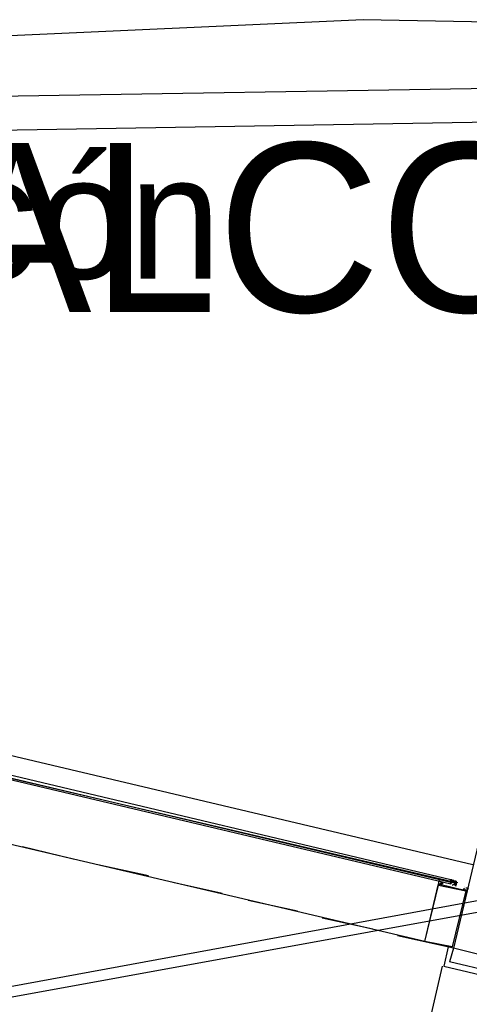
# Model space of a CAD drawing. Header units: feet. Extents: x -79 to 198, y -22 to 181.
# Tile 258 of 318: x 86.89 to 91.27, y 150.3 to 159.89. Entities that reach past the tile are written whole.
import ezdxf
from ezdxf.enums import TextEntityAlignment as Align

# ---------------------------------------------------------------- set-up
doc = ezdxf.new("R2010")
doc.units = ezdxf.units.FT
for name, color, linetype in [('A-AREA-UNIDAD', 30, 'CONTINUOUS'), ('A-LINEA', 7, 'CONTINUOUS'), ('A-NOMBRE-ESPACIO', 2, 'CONTINUOUS'), ('A-TEXTO-PDF', 3, 'CONTINUOUS')]:
    doc.layers.add(name, color=color, linetype=linetype)

msp = doc.modelspace()

# ---------------------------------------------------------------- linework, layer by layer
at = {"layer": 'A-AREA-UNIDAD'}
msp.add_lwpolyline([(85.28, 129.1733), (88.512, 142.8089), (89.568, 142.8089), (95.488, 141.3689), (97.728, 141.1378), (98.528, 144.4089), (98.48, 145.6533), (98.752, 147.2889), (98.96, 147.6622), (99.28, 147.6622), (99.44, 148.2489), (99.968, 148.2489), (99.84, 148.3733), (100.512, 151.2178), (100.672, 151.3778), (101.28, 151.2533), (101.28, 152.1778), (102.848, 158.6489), (102.56, 158.7022), (102.528, 159.4133), (96.928, 159.7689), (90.24, 159.8933), (85.152, 159.6622), (78.432, 159.0222)], dxfattribs=at)
at = {"layer": 'A-LINEA'}
for p, q in [((102.3739, 159.4025), (78.6604, 159.0137)), ((102.3354, 159.0714), (78.7097, 158.6841)), ((118.2654, 156.262), (36.6895, 141.2395)), ((118.2654, 156.262), (36.6895, 141.2395)), ((118.6048, 156.158), (36.6897, 141.24)), ((118.6048, 156.158), (36.6897, 141.24)), ((91.3067, 151.6578), (77.5733, 154.8978)), ((91.7733, 153.6044), (91.12, 150.8444)), ((90.84, 150.9111), (86.68, 151.8844)), ((87.4133, 151.7111), (86.92, 151.8311)), ((88.1467, 151.5511), (87.6533, 151.6578)), ((91.1067, 151.5111), (91.0933, 151.5111)), ((91.0933, 151.5111), (91.1067, 151.5111)), ((91.1067, 151.5111), (91.1067, 151.5111)), ((91.1067, 151.5111), (91.1067, 151.5111)), ((91.1067, 151.5111), (91.1067, 151.5111)), ((91.1067, 151.5111), (91.1067, 151.5111)), ((91.1067, 151.5111), (91.1067, 151.5111)), ((91.1067, 151.5111), (91.1067, 151.5111)), ((91.1067, 151.5111), (91.1067, 151.5111)), ((88.8667, 151.3778), (88.3867, 151.4844)), ((91, 151.4978), (91, 151.4978)), ((91.0933, 151.4978), (91.0933, 151.4978)), ((91.0933, 151.4978), (91.0933, 151.4978)), ((91.1067, 151.4978), (91.0933, 151.4978)), ((91.1067, 151.4978), (91.0933, 151.4978)), ((91.0933, 151.4978), (91.0933, 151.4978)), ((91.0933, 151.4978), (91.0933, 151.4978)), ((91.0933, 151.4978), (91.0933, 151.4978)), ((91.0933, 151.4978), (91.0933, 151.4978)), ((91.0933, 151.4844), (91.0933, 151.4844)), ((91.0933, 151.4844), (91.0933, 151.4844)), ((91.0933, 151.4844), (91.0933, 151.4844)), ((91.0933, 151.4844), (91.0933, 151.4844)), ((91.0933, 151.4844), (91.0933, 151.4844)), ((91.0933, 151.4844), (91.0933, 151.4844)), ((91.0933, 151.4844), (91.0933, 151.4844)), ((91.0933, 151.4844), (91.0933, 151.4844)), ((91.0933, 151.4844), (91.0933, 151.4844)), ((91.0933, 151.4844), (91.0933, 151.4844)), ((91.0933, 151.4844), (91.0933, 151.4711)), ((91.0933, 151.4844), (91.0933, 151.4844)), ((91.0933, 151.4844), (91.0933, 151.4844)), ((91.0933, 151.4844), (91.0933, 151.4844)), ((91.0933, 151.4844), (91.0933, 151.4844)), ((91.0933, 151.4844), (91.0933, 151.4844)), ((91.0933, 151.4844), (91.1067, 151.4844)), ((91.0933, 151.4844), (91.0933, 151.4844)), ((91.0933, 151.4844), (91.0933, 151.4844)), ((91.0933, 151.4844), (91.1067, 151.4844)), ((91.0933, 151.4844), (91.1067, 151.4844)), ((91.0933, 151.4711), (91.0933, 151.4711)), ((91.0933, 151.4711), (91.0933, 151.4711)), ((91.0933, 151.4711), (91.0933, 151.4711)), ((91.0933, 151.4711), (91.0933, 151.4711)), ((91.0933, 151.4711), (91.0933, 151.4711)), ((91.0933, 151.4711), (91.0933, 151.4711)), ((91.0933, 151.4711), (91.0933, 151.4711)), ((91.0933, 151.4711), (91.0933, 151.4711)), ((91.0933, 151.4711), (91.0933, 151.4711)), ((91.1063, 151.4983), (91.1627, 151.485)), ((91.1067, 151.4978), (91.1067, 151.4978)), ((91.1067, 151.4844), (91.1067, 151.4978)), ((91.12, 151.4978), (91.1067, 151.4978)), ((91.1067, 151.4978), (91.1067, 151.4978)), ((91.1067, 151.4844), (91.1067, 151.4978)), ((91.1067, 151.4978), (91.1067, 151.4978)), ((91.12, 151.4978), (91.1067, 151.4978)), ((91.1067, 151.4978), (91.1067, 151.4978)), ((91.1067, 151.4978), (91.1067, 151.4978)), ((91.12, 151.4978), (91.1067, 151.4978)), ((91.1067, 151.4978), (91.1067, 151.4978)), ((91.1067, 151.4978), (91.1067, 151.4978)), ((91.1067, 151.4978), (91.1067, 151.4978)), ((91.1067, 151.4978), (91.1067, 151.4978)), ((91.1067, 151.4978), (91.1067, 151.4978)), ((91.12, 151.4978), (91.1067, 151.4978)), ((91.1067, 151.4978), (91.1067, 151.4978)), ((91.1067, 151.4978), (91.1067, 151.4978)), ((91.1067, 151.4978), (91.1067, 151.4978)), ((91.1067, 151.4978), (91.1067, 151.4844)), ((91.1067, 151.4978), (91.1067, 151.4844)), ((91.1067, 151.4978), (91.1067, 151.4978)), ((91.1067, 151.4978), (91.1067, 151.4978)), ((91.1067, 151.4978), (91.1067, 151.4978)), ((91.1067, 151.4978), (91.1067, 151.4978)), ((91.1067, 151.4978), (91.1067, 151.4978)), ((91.1067, 151.4978), (91.12, 151.4978)), ((91.1067, 151.4978), (91.12, 151.4978)), ((91.1067, 151.4978), (91.12, 151.4978)), ((91.1067, 151.4844), (91.1067, 151.4844)), ((91.1067, 151.4844), (91.1067, 151.4844)), ((91.1067, 151.4844), (91.1067, 151.4844)), ((91.1067, 151.4844), (91.1067, 151.4844)), ((91.1067, 151.4844), (91.1067, 151.4844)), ((91.1067, 151.4844), (91.1067, 151.4844)), ((91.1067, 151.4844), (91.1067, 151.4844)), ((91.12, 151.4844), (91.1067, 151.4844)), ((91.1067, 151.4844), (91.1067, 151.4844)), ((91.1067, 151.4844), (91.1067, 151.4844)), ((91.1067, 151.4844), (91.1067, 151.4844)), ((91.1067, 151.4844), (91.1067, 151.4844)), ((91.1067, 151.4844), (91.1067, 151.4844)), ((91.12, 151.4978), (91.12, 151.4978)), ((91.12, 151.4978), (91.12, 151.4978)), ((91.12, 151.4978), (91.12, 151.4978)), ((91.12, 151.4978), (91.12, 151.4978)), ((91.12, 151.4978), (91.12, 151.4978)), ((91.1333, 151.4978), (91.12, 151.4978)), ((91.12, 151.4978), (91.12, 151.4978)), ((91.12, 151.4978), (91.12, 151.4978)), ((91.12, 151.4978), (91.12, 151.4978)), ((91.12, 151.4978), (91.12, 151.4978)), ((91.12, 151.4978), (91.12, 151.4978)), ((91.12, 151.4978), (91.12, 151.4978)), ((91.12, 151.4978), (91.12, 151.4978)), ((91.12, 151.4978), (91.12, 151.4978)), ((91.12, 151.4978), (91.12, 151.4978)), ((91.12, 151.4978), (91.12, 151.4978)), ((91.12, 151.4978), (91.12, 151.4978)), ((91.12, 151.4978), (91.12, 151.4978)), ((91.12, 151.4978), (91.12, 151.4978)), ((91.12, 151.4978), (91.12, 151.4978)), ((91.12, 151.4978), (91.12, 151.4978)), ((91.12, 151.4978), (91.12, 151.4978)), ((91.12, 151.4844), (91.12, 151.4844)), ((91.12, 151.4844), (91.12, 151.4844)), ((91.1333, 151.4844), (91.12, 151.4844)), ((91.12, 151.4844), (91.12, 151.4844)), ((91.12, 151.4844), (91.12, 151.4844)), ((91.12, 151.4844), (91.12, 151.4844)), ((91.12, 151.4844), (91.12, 151.4844)), ((91.12, 151.4844), (91.12, 151.4844)), ((91.12, 151.4844), (91.12, 151.4844)), ((91.12, 151.4844), (91.12, 151.4844)), ((91.12, 151.4844), (91.12, 151.4844)), ((91.12, 151.4844), (91.12, 151.4844)), ((91.12, 151.4844), (91.12, 151.4844)), ((91.12, 151.4844), (91.12, 151.4844)), ((91.12, 151.4844), (91.12, 151.4844)), ((91.12, 151.4844), (91.12, 151.4844)), ((91.12, 151.4844), (91.12, 151.4844)), ((91.12, 151.4844), (91.12, 151.4844)), ((91.12, 151.4844), (91.12, 151.4844)), ((91.12, 151.4844), (91.12, 151.4844)), ((91.12, 151.4844), (91.12, 151.4844)), ((91.12, 151.4844), (91.12, 151.4844)), ((91.12, 151.4844), (91.12, 151.4844)), ((91.12, 151.4844), (91.12, 151.4844)), ((91.12, 151.4844), (91.12, 151.4844)), ((91.12, 151.4844), (91.12, 151.4844)), ((91.12, 151.4844), (91.12, 151.4844)), ((91.12, 151.4844), (91.12, 151.4844)), ((91.12, 151.4844), (91.12, 151.4844)), ((91.1333, 151.4978), (91.1333, 151.4978)), ((91.1333, 151.4978), (91.1333, 151.4978)), ((91.1333, 151.4978), (91.1333, 151.4978)), ((91.1333, 151.4978), (91.1333, 151.4978)), ((91.1333, 151.4978), (91.1333, 151.4978)), ((91.1333, 151.4978), (91.1333, 151.4978)), ((91.1333, 151.4978), (91.1333, 151.4978)), ((91.1333, 151.4978), (91.1333, 151.4978)), ((91.1467, 151.4978), (91.1333, 151.4978)), ((91.1333, 151.4978), (91.1333, 151.4978)), ((91.1333, 151.4978), (91.1333, 151.4978)), ((91.1333, 151.4978), (91.1333, 151.4978)), ((91.1333, 151.4978), (91.1333, 151.4978)), ((91.1333, 151.4978), (91.1333, 151.4978)), ((91.1333, 151.4978), (91.1333, 151.4978)), ((91.1333, 151.4978), (91.1333, 151.4978)), ((91.1333, 151.4978), (91.1333, 151.4978)), ((91.1333, 151.4978), (91.1333, 151.4978)), ((91.1333, 151.4978), (91.1333, 151.4978)), ((91.1333, 151.4978), (91.1333, 151.4978)), ((91.1333, 151.4978), (91.1333, 151.4978)), ((91.1333, 151.4978), (91.1333, 151.4978)), ((91.1333, 151.4978), (91.1333, 151.4978)), ((91.1333, 151.4844), (91.1333, 151.4978)), ((91.1333, 151.4711), (91.1333, 151.4844)), ((91.1333, 151.4844), (91.1333, 151.4844)), ((91.1333, 151.4844), (91.1333, 151.4844)), ((91.1333, 151.4844), (91.1333, 151.4844)), ((91.1333, 151.4844), (91.1333, 151.4844)), ((91.1333, 151.4844), (91.1333, 151.4844)), ((91.1333, 151.4844), (91.1333, 151.4844)), ((91.1333, 151.4844), (91.1333, 151.4844)), ((91.1333, 151.4844), (91.1333, 151.4844)), ((91.1333, 151.4844), (91.1333, 151.4844)), ((91.1333, 151.4844), (91.1333, 151.4844)), ((91.1333, 151.4844), (91.1333, 151.4844)), ((91.1333, 151.4844), (91.1333, 151.4711)), ((91.1333, 151.4844), (91.1333, 151.4844)), ((91.1333, 151.4844), (91.1333, 151.4844)), ((91.1333, 151.4844), (91.1333, 151.4844)), ((91.1333, 151.4844), (91.1333, 151.4844)), ((91.1333, 151.4844), (91.1333, 151.4844)), ((91.1333, 151.4844), (91.1333, 151.4844)), ((91.1333, 151.4844), (91.1333, 151.4844)), ((91.1333, 151.4844), (91.1333, 151.4844)), ((91.1333, 151.4844), (91.1333, 151.4844)), ((91.1333, 151.4844), (91.1333, 151.4844)), ((91.1333, 151.4844), (91.1333, 151.4844)), ((91.1333, 151.4844), (91.1333, 151.4844)), ((91.1333, 151.4711), (91.1333, 151.4711)), ((91.1467, 151.4711), (91.1333, 151.4711)), ((91.1333, 151.4711), (91.1333, 151.4711)), ((91.1333, 151.4711), (91.1333, 151.4711)), ((91.1467, 151.4711), (91.1333, 151.4711)), ((91.1333, 151.4711), (91.1333, 151.4711)), ((91.1333, 151.4711), (91.1333, 151.4711)), ((91.1333, 151.4711), (91.1333, 151.4711)), ((91.1333, 151.4711), (91.1333, 151.4711)), ((91.1333, 151.4711), (91.1333, 151.4711)), ((91.1333, 151.4711), (91.1467, 151.4711)), ((91.1333, 151.4711), (91.1467, 151.4711)), ((91.1333, 151.4578), (91.1333, 151.4578)), ((91.1333, 151.4578), (91.1333, 151.4578)), ((91.1333, 151.4578), (91.1333, 151.4578)), ((91.1467, 151.4578), (91.1333, 151.4578)), ((91.1333, 151.4578), (91.1333, 151.4578)), ((91.1333, 151.4578), (91.1467, 151.4578)), ((91.1467, 151.4978), (91.1467, 151.4978)), ((91.1467, 151.4844), (91.1467, 151.4978)), ((91.1467, 151.4978), (91.1467, 151.4844)), ((91.1467, 151.4978), (91.1467, 151.4978)), ((91.1467, 151.4978), (91.1467, 151.4978)), ((91.1467, 151.4978), (91.1467, 151.4978)), ((91.1467, 151.4978), (91.1467, 151.4978)), ((91.1467, 151.4978), (91.1467, 151.4978)), ((91.1467, 151.4844), (91.1467, 151.4844)), ((91.1467, 151.4844), (91.1467, 151.4844)), ((91.1467, 151.4844), (91.1467, 151.4844)), ((91.1467, 151.4844), (91.1467, 151.4844)), ((91.1467, 151.4844), (91.1467, 151.4844)), ((91.1467, 151.4844), (91.1467, 151.4844)), ((91.1467, 151.4844), (91.1467, 151.4844)), ((91.1467, 151.4844), (91.1467, 151.4844)), ((91.1467, 151.4844), (91.1467, 151.4844)), ((91.1467, 151.4844), (91.1467, 151.4844)), ((91.1467, 151.4844), (91.1467, 151.4844)), ((91.1467, 151.4844), (91.1467, 151.4844)), ((91.1467, 151.4844), (91.1467, 151.4844)), ((91.1467, 151.4711), (91.1467, 151.4711)), ((91.1467, 151.4711), (91.1467, 151.4711)), ((91.1467, 151.4711), (91.1467, 151.4711)), ((91.1467, 151.4711), (91.1467, 151.4711)), ((91.2267, 151.4444), (91.2267, 151.4444)), ((89.6, 151.2044), (89.12, 151.3111)), ((90.3333, 151.0311), (89.84, 151.1378)), ((91.12, 150.8444), (90.5733, 150.9644)), ((91.0667, 150.8578), (91.0267, 150.6711)), ((91.12, 150.8444), (91.08, 150.7111)), ((89.84, 145.6711), (91.0133, 150.6711)), ((91.0267, 150.6711), (91.9067, 150.4578)), ((91.8667, 150.5244), (91.08, 150.7111))]:
    msp.add_line(p, q, dxfattribs=at)
for points in [[(91.7733, 153.6044), (92.4133, 153.4444), (91.76, 150.6844), (91.12, 150.8444)], [(91.0933, 151.5111), (86.72, 152.5511), (86.7067, 152.5378), (86.7067, 152.5244), (91.0933, 151.4978), (91.0933, 151.5111)], [(91.0933, 151.4844), (86.7067, 152.5244), (86.7067, 152.5111), (91.0933, 151.4711), (91.0933, 151.4844)], [(91.0933, 151.4711), (91.0933, 151.4844), (91.0933, 151.4978), (91.1067, 151.5111), (91.0933, 151.5111)], [(91.12, 151.5111), (91.1067, 151.4978), (91.12, 151.4978)], [(91.12, 150.8444), (90.84, 150.9111), (90.9733, 151.4711), (91.2533, 151.4044), (91.12, 150.8444)], [(91.1067, 150.8578), (90.84, 150.9111), (90.9733, 151.4578), (91.24, 151.4044), (91.1067, 150.8578)], [(91, 151.4844), (90.9867, 151.4978), (90.9867, 151.4978), (90.9733, 151.4978), (90.9733, 151.4978), (90.9733, 151.4978), (90.9733, 151.4711), (90.9733, 151.4711), (90.9733, 151.4711), (90.9733, 151.4711), (90.9733, 151.4711), (90.9733, 151.4711), (90.9733, 151.4711), (90.9733, 151.4578)], [(91, 151.4844), (91.0133, 151.4844), (91.0133, 151.4844), (91.0133, 151.4711), (91.0133, 151.4711), (90.9867, 151.4711), (90.9867, 151.4711), (90.9867, 151.4711), (90.9867, 151.4711), (90.9867, 151.4578), (90.9867, 151.4578), (90.9867, 151.4578)], [(91.0933, 151.4844), (91.1067, 151.4844), (91.1067, 151.4978)], [(91.0933, 151.4711), (91.0933, 151.4844), (91.1067, 151.4844), (91.1067, 151.4978)], [(91.1333, 151.4844), (91.12, 151.4978), (91.1067, 151.4978)], [(91.1067, 151.4978), (91.1067, 151.4844), (91.1067, 151.4978)], [(91.1461, 151.4466), (91.1318, 151.4704), (91.1075, 151.4569)], [(91.1333, 151.4844), (91.1333, 151.4978), (91.12, 151.4978)], [(91.1467, 151.4844), (91.1333, 151.4844), (91.1333, 151.4978), (91.12, 151.4978)], [(91.1467, 151.4844), (91.1333, 151.4844), (91.12, 151.4844)], [(91.1467, 151.4978), (91.1467, 151.4844), (91.1467, 151.4711), (91.1467, 151.4578), (91.1333, 151.4578), (91.1467, 151.4578)], [(91.1467, 151.4578), (91.1333, 151.4578), (91.1333, 151.4711)], [(91.1467, 151.4844), (91.1467, 151.4844), (91.1467, 151.4978)], [(91.2267, 151.4311), (91.2267, 151.4311), (91.2267, 151.4311), (91.2133, 151.4178), (91.2133, 151.4178), (91.2267, 151.4178), (91.2267, 151.4178), (91.2267, 151.4044), (91.2267, 151.4044), (91.2267, 151.4044), (91.2267, 151.4044)], [(91.2267, 151.4044), (91.24, 151.4178), (91.24, 151.4178)], [(91.2533, 151.4311), (91.2533, 151.4311), (91.24, 151.4311), (91.24, 151.4311), (91.24, 151.4311)], [(91.24, 151.4178), (91.2533, 151.4044), (91.2533, 151.4044), (91.2667, 151.4311), (91.2667, 151.4311)], [(91.24, 151.4044), (91.24, 151.4044), (91.24, 151.4044), (91.24, 151.4044), (91.24, 151.4044), (91.24, 151.4044), (91.24, 151.4044)], [(91.24, 151.4044), (91.24, 151.4044), (91.24, 151.4044)]]:
    msp.add_lwpolyline(points, dxfattribs=at)
msp.add_lwpolyline([(90.9867, 151.4711), (90.9867, 151.4711), (90.9867, 151.4711), (90.9867, 151.4711)], close=True, dxfattribs=at)

# ---------------------------------------------------------------- texts
at = {"layer": 'A-NOMBRE-ESPACIO'}
msp.add_text('Balcón', height=1.2, dxfattribs=at).set_placement((86.4, 157.3689), align=Align.CENTER)
at = {"layer": 'A-TEXTO-PDF'}
msp.add_text('BALCONY', height=1.646, dxfattribs=at).set_placement((89.9165, 157.0452), align=Align.CENTER)

doc.saveas('drawing.dxf')
